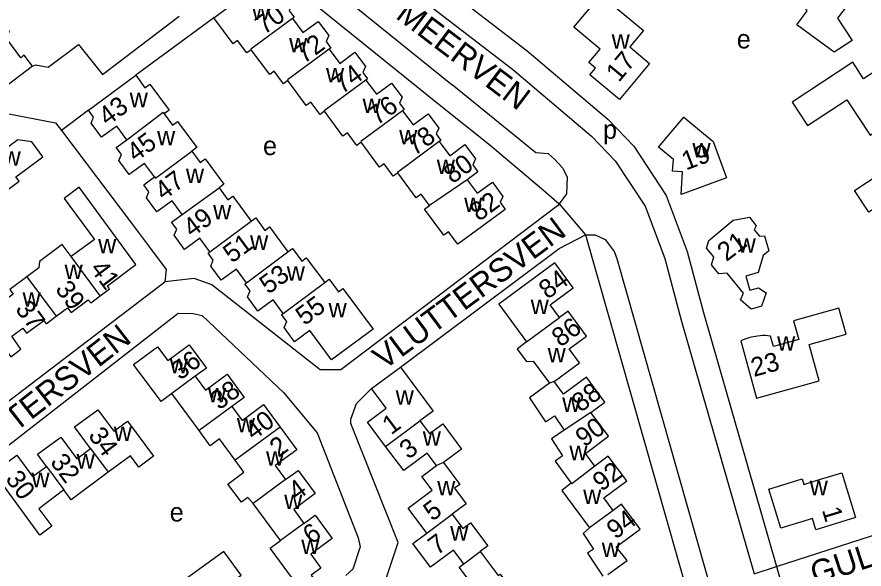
# Model space of a CAD drawing. Extents: x 162667 to 164645, y 379003 to 382150.
# Drawn here: x 163785.6 to 163965.8, y 381289.7 to 381407.2 of the extents above; entities that cross this region are included whole.
import ezdxf

# ---------------------------------------------------------------- set-up
doc = ezdxf.new("R2010")
doc.units = 0
for name, color, linetype in [('BLT_Basislijn', 7, 'Continuous'), ('BLT_Bebouwing', 7, 'Continuous'), ('BLT_Centroide', 7, 'Continuous'), ('BLT_Huisnummer', 7, 'Continuous'), ('BLT_Huisnummer_ tussenligend', 7, 'Continuous'), ('BLT_Onderverdeling_panden', 7, 'Continuous'), ('BLT_Straatnaam', 7, 'Continuous'), ('BLT_Vlakafsluiter', 7, 'Continuous')]:
    doc.layers.add(name, color=color, linetype=linetype)

msp = doc.modelspace()

# ---------------------------------------------------------------- linework, layer by layer
at = {"layer": 'BLT_Basislijn'}
for p, q in [((163827.52, 381407.02), (163810.92, 381394.78)), ((163800.85, 381387.35), (163795.09, 381383.04)), ((163758.03, 381295.95), (163819.91, 381344.13)), ((163819.91, 381344.13), (163823.1, 381344.11)), ((163823.1, 381344.11), (163825.04, 381343.65)), ((163825.04, 381343.65), (163842.37, 381327.3)), ((163842.37, 381327.3), (163849.46, 381318.71)), ((163849.46, 381318.71), (163858.19, 381296.32)), ((163858.19, 381296.32), (163858.67, 381294.41)), ((163858.67, 381294.41), (163857.06, 381289.7)), ((163857.06, 381289.7), (163855.61, 381288.32))]:
    msp.add_line(p, q, dxfattribs=at)
for points in [[(163947.21, 381290.21), (163998.33, 381306.8), (164000.46, 381307.72), (164001.68, 381309.24), (164002.29, 381311.99), (164002.29, 381315.34), (164000.16, 381323.27), (163995.28, 381337.3), (163991.32, 381357.13), (163985.22, 381377.27), (163979.12, 381391.3), (163974.55, 381401.36), (163973.64, 381403.8), (163973.64, 381405.94), (163974.85, 381408.99), (163977.6, 381412.96), (163999.36, 381442.16), (163970.09, 381490.66), (163954.08, 381485.73)], [(163854.1, 381429.74), (163867.56, 381420.5), (163894.18, 381399.99), (163911.28, 381385.43), (163916.81, 381379.69), (163923.74, 381369.19), (163928.17, 381357.28), (163931.72, 381344.02), (163947.21, 381290.21)], [(163855.13, 381422.97), (163864.61, 381416.46), (163891.03, 381396.1), (163907.85, 381381.79), (163912.89, 381376.55), (163919.26, 381366.91), (163923.4, 381355.76), (163926.9, 381342.69), (163942.45, 381288.67), (163947.21, 381290.21)], [(163850.07, 381415.48), (163865.02, 381403.35), (163878.2, 381392.75)], [(163846.91, 381411.6), (163861.88, 381399.47), (163875.07, 381388.85)], [(163788.99, 381396.69), (163789.69, 381397.02), (163792.27, 381396.5), (163798.72, 381401.36), (163803.81, 381394.92), (163820.17, 381407.37)], [(163898.66, 381378.07), (163896.01, 381378.29), (163878.2, 381392.75)], [(163776.11, 381387.88), (163781.69, 381386.98), (163793.85, 381384.64), (163795.09, 381383.04)], [(163875.07, 381388.85), (163880.69, 381384.39), (163886.25, 381379.88), (163891.77, 381375.3), (163897.23, 381370.65), (163900.95, 381367.43)], [(163795.09, 381383.04), (163809.99, 381363.3), (163814.04, 381357.92), (163817.39, 381353.46), (163817.08, 381350.84)], [(163898.66, 381378.07), (163899.96, 381376.93), (163901.73, 381375.03), (163902.69, 381373.12), (163902.53, 381369.55), (163900.95, 381367.43)], [(163900.95, 381367.43), (163900.62, 381366.97), (163854.51, 381332.09), (163850.11, 381332.11), (163827.08, 381350.18), (163823.35, 381351.51), (163817.08, 381350.84)], [(163867.2, 381332.68), (163900.96, 381357.93), (163906.55, 381360.85)], [(163906.55, 381360.85), (163908.58, 381360.85), (163910.72, 381359.8), (163912.63, 381357.25), (163913.2, 381355.76), (163935.93, 381275.91), (163939.29, 381263.14), (163940.99, 381255.05), (163944.91, 381239.45), (163948.48, 381218.36), (163945.14, 381212.48), (163944.42, 381212.35)], [(163906.55, 381360.85), (163931.11, 381274.59), (163934.43, 381261.99), (163936.12, 381253.93), (163940.01, 381238.43), (163944.42, 381212.35)], [(163744.42, 381308.03), (163748.63, 381302.44), (163753.33, 381302.19), (163817.08, 381350.84)], [(163860.07, 381282.54), (163863.82, 381286.61), (163866.73, 381295.31), (163856.66, 381320.67), (163856.65, 381321.6), (163857.83, 381324.94), (163861.07, 381328.11)]]:
    msp.add_lwpolyline(points, dxfattribs=at)
at = {"layer": 'BLT_Bebouwing'}
for p, q in [((163827.52, 381407.02), (163836.35, 381413.53)), ((163800.85, 381387.35), (163810.92, 381394.78)), ((163861.07, 381328.11), (163867.2, 381332.68)), ((163824.41, 381319.16), (163818.61, 381327.05))]:
    msp.add_line(p, q, dxfattribs=at)
for points in [[(163962.44, 381420.31), (163966, 381414.76), (163960.17, 381406.94), (163963.26, 381402.19), (163959.42, 381399.68), (163951.49, 381405.54), (163953.68, 381408.46), (163950.86, 381412.79), (163956.64, 381416.55), (163958.08, 381414.38), (163962.44, 381420.31)], [(163836.35, 381413.53), (163838.65, 381410.41), (163841.89, 381412.79), (163844.12, 381409.77), (163843.57, 381408.5), (163844.58, 381407.12), (163844.26, 381406.88)], [(163909.79, 381411.86), (163918.86, 381404.29), (163915.98, 381400.83), (163920.2, 381397.31), (163913.78, 381389.61), (163907.47, 381394.88), (163908.65, 381396.3), (163907.25, 381397.47), (163909.65, 381400.33), (163904.06, 381405), (163909.79, 381411.86)], [(163788.99, 381396.69), (163787.22, 381399.06), (163786.5, 381398.51), (163783.51, 381402.53), (163783, 381403.22), (163784.1, 381404.1), (163782.23, 381406.6)], [(163835.49, 381400.22), (163834.53, 381399.52), (163832.57, 381402.18), (163831.61, 381401.47), (163827.52, 381407.02)], [(163844.26, 381406.88), (163846.48, 381403.87), (163849.7, 381406.25), (163851.95, 381403.21), (163851.39, 381401.93), (163852.39, 381400.56), (163852.06, 381400.32)], [(163843.27, 381393.67), (163842.32, 381392.96), (163840.36, 381395.62), (163839.4, 381394.91), (163835.49, 381400.22)], [(163852.06, 381400.32), (163854.28, 381397.31), (163857.51, 381399.69), (163859.74, 381396.66), (163859.18, 381395.38), (163860.19, 381394.01), (163859.87, 381393.77)], [(163788.99, 381396.69), (163783.84, 381392.84), (163783.27, 381393.6), (163777.85, 381389.56)], [(163968.94, 381396.15), (163965.71, 381394.04), (163963.41, 381397.55), (163950.48, 381389.08), (163953.76, 381384.06), (163962.15, 381389.56), (163967.08, 381382.02), (163976.12, 381387.95), (163970.97, 381395.68), (163968.94, 381396.15)], [(163810.92, 381394.78), (163812.88, 381392.13), (163813.93, 381392.9), (163818.02, 381387.36), (163816.98, 381386.58)], [(163851.06, 381387.11), (163850.11, 381386.41), (163848.15, 381389.06), (163847.19, 381388.36), (163843.27, 381393.67)], [(163859.87, 381393.77), (163862.09, 381390.75), (163865.32, 381393.13), (163867.56, 381390.1), (163867, 381388.83), (163867.99, 381387.47), (163867.65, 381387.23)], [(163809.01, 381381.07), (163806.88, 381383.97), (163803.64, 381381.58), (163801.41, 381384.59), (163801.95, 381385.86), (163800.85, 381387.35)], [(163816.98, 381386.58), (163818.76, 381384.17), (163819.8, 381384.94), (163823.9, 381379.39), (163822.86, 381378.62)], [(163858.85, 381380.56), (163857.9, 381379.85), (163855.94, 381382.51), (163854.98, 381381.8), (163851.06, 381387.11)], [(163867.65, 381387.23), (163869.89, 381384.21), (163873.11, 381386.58), (163875.34, 381383.55), (163874.78, 381382.3), (163875.79, 381380.93), (163875.45, 381380.68)], [(163927.44, 381385.85), (163933.68, 381380.66), (163936.51, 381372.96), (163926.92, 381369.37), (163927.22, 381374.2), (163925.04, 381374.39), (163925.25, 381376.85), (163922.07, 381379.49), (163927.44, 381385.85)], [(163778.2, 381375.29), (163782.46, 381369.51), (163786.13, 381372.21), (163785.42, 381373.18), (163787.55, 381374.74), (163791.17, 381377.41), (163788.83, 381380.6), (163785.87, 381381.06), (163783.94, 381379.65), (163782.57, 381381.51), (163779.2, 381379.01), (163776.46, 381382.71), (163774.05, 381380.93)], [(163814.9, 381373.13), (163812.76, 381376.03), (163809.52, 381373.63), (163807.3, 381376.64), (163807.86, 381377.91), (163806.76, 381379.4), (163809.01, 381381.07)], [(163866.64, 381374), (163865.69, 381373.3), (163863.73, 381375.95), (163862.77, 381375.25), (163858.85, 381380.56)], [(163875.45, 381380.68), (163877.68, 381377.65), (163880.91, 381380.03), (163883.14, 381377), (163882.57, 381375.73), (163883.68, 381374.23), (163881.4, 381372.55)], [(163822.86, 381378.62), (163824.64, 381376.21), (163825.68, 381376.98), (163829.66, 381371.58), (163828.62, 381370.81)], [(163971.65, 381375.41), (163973.4, 381372.74), (163975.58, 381374.16), (163976.98, 381372.02), (163978.64, 381369.46), (163979.92, 381370.29), (163983.37, 381365.03), (163976.53, 381360.55), (163975.71, 381361.81), (163973.58, 381360.41), (163969.13, 381367.19), (163966.8, 381365.66), (163963.78, 381370.26), (163971.65, 381375.41)], [(163820.78, 381365.16), (163818.63, 381368.06), (163815.41, 381365.68), (163813.18, 381368.68), (163813.73, 381369.96), (163812.63, 381371.44), (163814.9, 381373.13)], [(163873.38, 381367.05), (163871.6, 381369.46), (163870.56, 381368.69), (163866.64, 381374)], [(163881.4, 381372.55), (163883.53, 381369.67), (163886.75, 381372.04), (163888.99, 381369.01), (163888.41, 381367.74), (163889.48, 381366.23), (163879.42, 381358.81), (163877.45, 381361.48), (163876.41, 381360.72), (163872.32, 381366.27), (163873.38, 381367.05)], [(163803.33, 381347.82), (163805.33, 381349.32), (163804.88, 381349.99), (163810.96, 381354.49), (163798.89, 381370.95), (163795.67, 381368.58), (163802.14, 381359.82), (163797.2, 381356.18)], [(163828.62, 381370.81), (163830.51, 381368.25), (163831.56, 381369.02), (163835.48, 381363.72)], [(163826.65, 381357.19), (163824.53, 381360.11), (163821.3, 381357.72), (163819.07, 381360.73), (163819.63, 381362.01), (163818.53, 381363.49), (163820.78, 381365.16)], [(163835.48, 381363.72), (163836.44, 381364.43), (163838.4, 381361.77), (163839.37, 381362.49), (163843.29, 381357.18)], [(163941.41, 381364.55), (163942.87, 381362.76), (163942.45, 381361.88), (163943.54, 381360.55), (163944.66, 381360.6), (163945.52, 381357.43), (163944.37, 381356.45), (163943.29, 381352.77), (163940.67, 381352.03), (163941.51, 381349.05), (163943.37, 381349.56), (163944.96, 381348.5), (163944.01, 381345.66), (163941.8, 381344.99), (163939.53, 381346.96), (163940.16, 381348.41), (163936.68, 381352.64), (163934.94, 381352.49), (163933.36, 381354.42), (163933.82, 381356.14), (163932.31, 381357.98), (163932.77, 381359.62), (163937.97, 381363.93), (163941.41, 381364.55)], [(163797.2, 381356.18), (163795.3, 381358.75), (163790.46, 381355.18), (163790.34, 381353.78), (163787.76, 381351.87)], [(163834.45, 381350.64), (163832.31, 381353.54), (163829.09, 381351.16), (163826.86, 381354.18), (163827.41, 381355.45), (163826.32, 381356.95), (163826.65, 381357.19)], [(163843.29, 381357.18), (163844.25, 381357.89), (163846.21, 381355.24), (163847.18, 381355.95), (163851.09, 381350.65)], [(163901.05, 381343.25), (163899.05, 381345.95), (163903.93, 381349.56), (163900.01, 381354.86), (163888.1, 381346.06)], [(163787.76, 381351.87), (163784.12, 381349.17), (163784.83, 381348.21), (163780.34, 381344.88)], [(163842.25, 381344.11), (163840.13, 381346.99), (163836.9, 381344.6), (163834.66, 381347.63), (163835.22, 381348.91), (163834.12, 381350.4), (163834.45, 381350.64)], [(163851.09, 381350.65), (163852.06, 381351.36), (163854.02, 381348.71), (163854.98, 381349.41), (163861.39, 381340.74), (163852.55, 381334.2), (163847.91, 381340.47), (163844.68, 381338.08), (163842.45, 381341.1), (163843.01, 381342.37), (163841.91, 381343.86), (163842.25, 381344.11)], [(163793.98, 381343.48), (163796.37, 381345.3), (163797.15, 381344.27), (163800.82, 381347), (163801.33, 381346.32), (163803.33, 381347.82)], [(163888.1, 381346.06), (163894.01, 381338.05)], [(163905.29, 381333.6), (163903.1, 381336.57), (163906.77, 381339.27), (163902.85, 381344.58), (163901.05, 381343.25)], [(163942.95, 381326.06), (163956.24, 381329.76), (163954.09, 381337.46), (163961.99, 381339.66), (163960.45, 381345.2), (163950.8, 381342.52), (163951.92, 381338.52), (163946.55, 381337.03), (163945.89, 381339.29), (163945.3, 381339.36), (163944.78, 381339.39), (163944.23, 381339.38), (163943.69, 381339.34), (163943.17, 381339.29), (163942.68, 381339.2), (163942.2, 381339.13), (163941.51, 381338.96), (163941.11, 381338.83), (163940.66, 381338.68), (163940.06, 381338.47), (163939.56, 381338.25), (163942.95, 381326.06)], [(163784.54, 381339.22), (163786.91, 381340.96), (163787.67, 381339.92), (163791.35, 381342.6), (163791.88, 381341.89), (163793.98, 381343.48)], [(163777.06, 381332.12), (163779.45, 381333.87), (163780.2, 381332.84), (163783.86, 381335.57), (163784.36, 381334.86), (163786.51, 381336.46), (163784.54, 381339.22)], [(163818.61, 381327.05), (163816.3, 381325.35), (163810.47, 381333.26), (163815.54, 381336.99), (163817.71, 381334.05), (163822.29, 381337.42), (163825.93, 381332.48), (163823.57, 381330.74)], [(163894.01, 381338.05), (163892.01, 381336.48), (163893.98, 381333.85), (163895.45, 381333.91), (163898.89, 381329.25)], [(163899.86, 381329.59), (163905.29, 381333.6)], [(163867.2, 381332.68), (163874.19, 381323.3), (163871.36, 381321.25)], [(163823.57, 381330.74), (163825.74, 381327.78), (163830.33, 381331.16), (163833.98, 381326.2), (163831.36, 381324.28)], [(163906.74, 381330.51), (163901.85, 381326.9), (163899.86, 381329.59)], [(163907.69, 381323), (163910.67, 381325.2), (163906.74, 381330.51)], [(163864.06, 381315.8), (163860.21, 381320.97), (163864.18, 381323.91), (163861.07, 381328.11)], [(163898.89, 381329.25), (163894.68, 381326.15)], [(163831.36, 381324.28), (163833.53, 381321.34), (163838.1, 381324.7), (163841.64, 381319.9)], [(163894.68, 381326.15), (163898.08, 381321.05), (163899.99, 381322.32), (163902.04, 381319.24)], [(163801.31, 381315.36), (163797.92, 381319.95), (163802.86, 381323.6), (163806.25, 381319.02), (163809.19, 381321.19), (163814.71, 381313.71), (163811.57, 381311.39), (163809.79, 381313.79), (163805.06, 381310.29)], [(163908.57, 381311.62), (163906.56, 381314.31), (163911.42, 381317.95), (163907.69, 381323)], [(163871.36, 381321.25), (163873.4, 381318.51), (163876.2, 381320.6), (163880.2, 381315.24), (163876.34, 381312.35)], [(163832.08, 381312.87), (163828.74, 381317.4), (163826.77, 381315.95), (163824.41, 381319.16)], [(163841.64, 381319.9), (163845.17, 381315.09), (163840.58, 381311.71), (163842.77, 381308.73)], [(163902.04, 381319.24), (163899.3, 381317.41), (163901.7, 381313.81)], [(163791.91, 381311.55), (163790.02, 381314.11), (163794.97, 381317.77), (163798.36, 381313.18), (163801.31, 381315.36)], [(163874.88, 381311.73), (163872.92, 381314.37), (163867.91, 381310.64), (163864.06, 381315.8)], [(163795.61, 381306.54), (163790.31, 381302.54), (163793.06, 381298.82), (163790.5, 381296.93), (163780.64, 381310.28), (163785.6, 381313.95), (163788.98, 381309.38), (163791.91, 381311.55)], [(163901.7, 381313.81), (163900.09, 381312.62), (163903.54, 381307.95)], [(163912.43, 381302.14), (163910.44, 381304.84), (163915.32, 381308.44), (163911.4, 381313.73), (163908.57, 381311.62)], [(163835.89, 381303.65), (163834.76, 381304.94), (163833.41, 381303.92), (163830.51, 381307.77), (163833.89, 381310.32), (163832.08, 381312.87)], [(163876.34, 381312.35), (163879.8, 381307.7), (163878.7, 381306.88), (163881.17, 381303.58), (163878.23, 381301.39)], [(163805.06, 381310.29), (163797.15, 381304.45), (163795.61, 381306.54)], [(163842.77, 381308.73), (163845.43, 381310.69), (163849.08, 381305.74), (163844.5, 381302.37), (163846.67, 381299.42)], [(163872.83, 381297.36), (163868.86, 381302.68), (163873.97, 381306.49), (163871.78, 381309.42), (163874.88, 381311.73)], [(163945.56, 381306.71), (163952.64, 381308.89), (163953.01, 381307.68), (163955.63, 381308.51), (163960.33, 381309.99), (163961.04, 381310.16), (163963.97, 381300.66), (163955.53, 381298.06), (163954.8, 381300.43), (163948.12, 381298.38), (163945.56, 381306.71)], [(163903.54, 381307.95), (163901.56, 381306.42), (163903.97, 381303.14), (163907.43, 381298.46)], [(163841.7, 381295.76), (163835.89, 381303.65)], [(163911.3, 381288.52), (163915.39, 381291.52), (163913.09, 381294.41), (163918.17, 381298.18), (163914.24, 381303.47), (163912.43, 381302.14)], [(163846.67, 381299.42), (163849.06, 381301.18), (163852.71, 381296.22), (163848.12, 381292.84), (163850.29, 381289.88), (163848.24, 381288.37), (163849.15, 381287.12), (163846.24, 381284.98), (163839.51, 381294.13), (163841.7, 381295.76)], [(163878.23, 381301.39), (163880.5, 381298.34), (163882.1, 381299.54), (163885.77, 381294.61), (163884.17, 381293.42)], [(163907.43, 381298.46), (163906.06, 381297.25), (163908.25, 381293.95), (163906.99, 381293.1), (163910.27, 381288.18)], [(163880.65, 381290.8), (163878.47, 381293.73), (163873.61, 381290.11), (163869.86, 381295.15), (163872.83, 381297.36)], [(163825.49, 381282.61), (163828.8, 381278.04), (163833.83, 381281.67), (163830.45, 381286.34), (163833.32, 381288.41), (163829.67, 381293.45), (163821.72, 381287.69)], [(163884.17, 381293.42), (163887.97, 381288.31), (163888.4, 381288.62), (163890.38, 381285.88), (163887.18, 381283.54)], [(163879.94, 381278.14), (163876.09, 381283.31), (163881.67, 381287.47), (163879.72, 381290.1), (163880.65, 381290.8)]]:
    msp.add_lwpolyline(points, dxfattribs=at)
at = {"layer": 'BLT_Onderverdeling_panden'}
for p, q in [((163881.4, 381372.55), (163873.38, 381367.05)), ((163820.78, 381365.16), (163828.62, 381370.81)), ((163803.33, 381347.82), (163797.2, 381356.18)), ((163787.76, 381351.87), (163793.98, 381343.48)), ((163894.01, 381338.05), (163901.05, 381343.25)), ((163823.57, 381330.74), (163818.61, 381327.05)), ((163899.86, 381329.59), (163898.89, 381329.25)), ((163831.36, 381324.28), (163824.41, 381319.16)), ((163907.69, 381323), (163902.04, 381319.24)), ((163864.06, 381315.8), (163871.36, 381321.25)), ((163841.64, 381319.9), (163832.08, 381312.87)), ((163801.31, 381315.36), (163805.06, 381310.29)), ((163876.34, 381312.35), (163874.88, 381311.73)), ((163791.91, 381311.55), (163795.61, 381306.54)), ((163842.77, 381308.73), (163835.89, 381303.65)), ((163872.83, 381297.36), (163878.23, 381301.39)), ((163846.67, 381299.42), (163841.7, 381295.76)), ((163880.65, 381290.8), (163884.17, 381293.42))]:
    msp.add_line(p, q, dxfattribs=at)
for points in [[(163844.26, 381406.88), (163835.4, 381400.34), (163835.49, 381400.22)], [(163852.06, 381400.32), (163843.19, 381393.78), (163843.27, 381393.67)], [(163859.87, 381393.77), (163850.98, 381387.23), (163851.06, 381387.11)], [(163809.01, 381381.07), (163816.75, 381386.89), (163816.98, 381386.58)], [(163867.65, 381387.23), (163858.76, 381380.67), (163858.85, 381380.56)], [(163875.45, 381380.68), (163866.55, 381374.12), (163866.64, 381374)], [(163814.9, 381373.13), (163815.09, 381372.88), (163822.86, 381378.62)], [(163826.65, 381357.19), (163835.48, 381363.72)], [(163834.45, 381350.64), (163843.29, 381357.18)], [(163842.25, 381344.11), (163851.09, 381350.65)], [(163908.57, 381311.62), (163903.64, 381307.82), (163903.54, 381307.95)], [(163912.43, 381302.14), (163907.43, 381298.46)]]:
    msp.add_lwpolyline(points, dxfattribs=at)
at = {"layer": 'BLT_Vlakafsluiter'}
for p, q in [((163900.95, 381367.43), (163906.55, 381360.85)), ((163947.21, 381290.21), (163949.34, 381282.46))]:
    msp.add_line(p, q, dxfattribs=at)

# ---------------------------------------------------------------- texts
at = {"layer": 'BLT_Centroide'}
for s, p in [('w', (163835.62, 381406.53)), ('w', (163843.52, 381399.66)), ('w', (163912.12, 381400.45)), ('e', (163938.73, 381400.49)), ('w', (163851.38, 381393.28)), ('w', (163809.63, 381387.97)), ('w', (163859.16, 381386.72)), ('p', (163910.28, 381381.26)), ('w', (163815.45, 381379.88)), ('w', (163866.93, 381380.09)), ('e', (163837.98, 381377.79)), ('w', (163929.3, 381377.28)), ('w', (163782.61, 381375.55)), ('w', (163874.93, 381373.75)), ('w', (163821.58, 381371.84)), ('w', (163880.75, 381365.69)), ('w', (163827.37, 381364.09)), ('w', (163835.22, 381357.62)), ('w', (163802.92, 381356.89)), ('w', (163938.92, 381357)), ('w', (163795.77, 381351.41)), ('w', (163843.03, 381351.06)), ('w', (163786.84, 381345.53)), ('w', (163851.92, 381343.23)), ('w', (163894.9, 381343.95)), ('w', (163947.3, 381336.16)), ('w', (163898.51, 381333.7)), ('w', (163818.16, 381331.38)), ('w', (163826.28, 381325.16)), ('w', (163866.19, 381324.67)), ('w', (163901.61, 381323.15)), ('w', (163832.41, 381318.78)), ('w', (163806.23, 381316.94)), ('w', (163871.95, 381315.94)), ('w', (163903.13, 381312.86)), ('w', (163798.34, 381311.09)), ('w', (163838.62, 381311.69)), ('w', (163788.73, 381307.12)), ('w', (163875.02, 381305.39)), ('w', (163954.23, 381305.41)), ('w', (163906.06, 381303.53)), ('w', (163842.48, 381302.44)), ('e', (163818.14, 381299.81)), ('w', (163877.79, 381295.75)), ('w', (163846.11, 381292.91)), ('w', (163910.01, 381292.25))]:
    msp.add_text(s, height=4, dxfattribs=at).set_placement(p)
at = {"layer": 'BLT_Huisnummer'}
for s, rotation, p in [('70', 36.4154, (163838.24, 381403.29)), ('17', 50.1373, (163913.64, 381393.12)), ('74', 36.4154, (163854.79, 381390.66)), ('43', 36.4396, (163804.88, 381383.87)), ('78', 36.4154, (163870.2, 381377.52)), ('19', 20.5095, (163927.93, 381374.5)), ('47', 36.4701, (163816.84, 381368.01)), ('82', 36.4154, (163883.89, 381363.55)), ('51', 36.4701, (163831.37, 381354.67)), ('21', 37.4163, (163936.52, 381355.01)), ('41', 306.7737, (163801.05, 381353.57)), ('84', 36.4468, (163898.5, 381346.99)), ('55', 36.4701, (163846.8, 381341.38)), ('86', 36.4468, (163901.24, 381336.79)), ('36', 36.3464, (163820.35, 381329.75)), ('23', 15.1901, (163942.37, 381330.57)), ('88', 36.4468, (163905.52, 381322.91)), ('40', 36.339, (163835.97, 381316.97)), ('1', 36.7093, (163865.24, 381318.13)), ('34', 306.4546, (163800.67, 381318.09)), ('2', 36.3456, (163841.27, 381313.33)), ('30', 306.4582, (163783.06, 381308.85)), ('94', 36.4468, (163912.92, 381295.9)), ('1', 287.1109, (163956.8, 381302.29)), ('6', 36.3359, (163848.31, 381294.82)), ('7', 36.7093, (163874.99, 381292.51))]:
    msp.add_text(s, height=4, rotation=rotation, dxfattribs=at).set_placement(p)
at = {"layer": 'BLT_Huisnummer_ tussenligend'}
for s, rotation, p in [('72', 36.4154, (163846.68, 381397.1)), ('76', 36.4154, (163862.24, 381383.99)), ('45', 36.4701, (163810.89, 381376.18)), ('80', 36.4154, (163878.27, 381371.55)), ('49', 36.4701, (163822.88, 381360.13)), ('53', 36.4701, (163839.12, 381348.05)), ('39', 306.5072, (163793.65, 381349.24)), ('37', 306.5072, (163785.15, 381344.99)), ('38', 36.3365, (163828.67, 381323.41)), ('90', 36.4468, (163906.3, 381315.52)), ('3', 36.7093, (163868.89, 381312.92)), ('32', 306.4469, (163792.58, 381312.44)), ('92', 36.4468, (163909.95, 381306.07)), ('4', 36.3455, (163845.23, 381304.16)), ('5', 36.7093, (163873.98, 381299.74))]:
    msp.add_text(s, height=4, rotation=rotation, dxfattribs=at).set_placement(p)
at = {"layer": 'BLT_Straatnaam'}
for s, rotation, p in [('DIEPMEERVEN', 322.8505, (163853.52, 381416.49)), ('VLUTTERSVEN', 36.5515, (163863.71, 381331.91)), ('VLUTTERSVEN', 37.9038, (163771.91, 381308.28)), ('GULBERGSVEN', 18.1205, (163955.38, 381286.22))]:
    msp.add_text(s, height=5, rotation=rotation, dxfattribs=at).set_placement(p)

doc.saveas('drawing.dxf')
